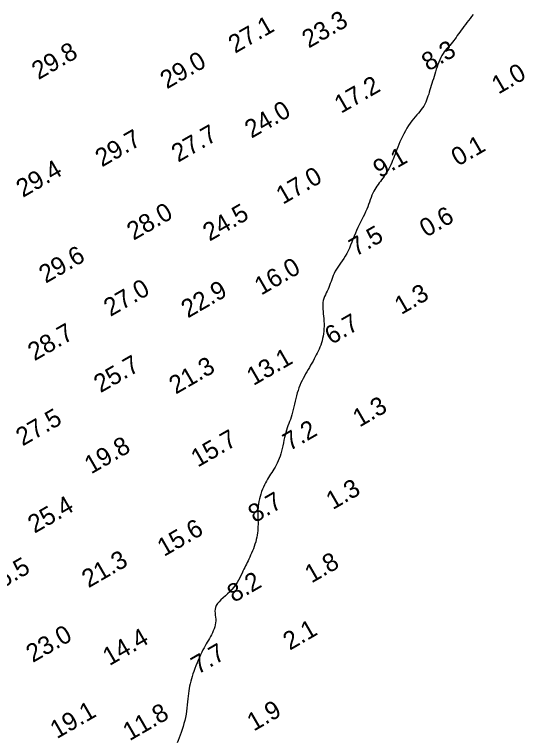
# Model space of a CAD drawing. Extents: x 3024098 to 3056816, y 418252 to 509144.
# Drawn here: x 3028305.6 to 3028446.6, y 425275 to 425476.1 of the extents above; entities that cross this region are included whole.
import ezdxf

# ---------------------------------------------------------------- set-up
doc = ezdxf.new("R2010")
doc.units = 0
doc.layers.add('V-CHAN-CONT-EL10', color=7, linetype='Continuous')
doc.layers.add('V-TOPO-SOUN-0911', color=7, linetype='Continuous')

msp = doc.modelspace()

# ---------------------------------------------------------------- linework, layer by layer
at = {"layer": 'V-CHAN-CONT-EL10'}
msp.add_lwpolyline([(3028432.4, 425476.17), (3028431.96, 425475.6), (3028431.52, 425475.04), (3028431.08, 425474.48), (3028430.65, 425473.92), (3028430.23, 425473.37), (3028429.81, 425472.83), (3028429.42, 425472.3), (3028429.04, 425471.78), (3028428.69, 425471.28), (3028428.34, 425470.78), (3028428, 425470.3), (3028427.67, 425469.82), (3028427.33, 425469.36), (3028426.99, 425468.91), (3028426.64, 425468.47), (3028426.27, 425468.03), (3028425.9, 425467.6), (3028425.52, 425467.17), (3028425.14, 425466.74), (3028424.76, 425466.28), (3028424.4, 425465.81), (3028424.05, 425465.31), (3028423.72, 425464.78), (3028423.41, 425464.21), (3028423.13, 425463.6), (3028422.87, 425462.98), (3028422.62, 425462.33), (3028422.39, 425461.67), (3028422.17, 425461), (3028421.96, 425460.32), (3028421.76, 425459.66), (3028421.56, 425459), (3028421.37, 425458.35), (3028421.18, 425457.72), (3028420.99, 425457.09), (3028420.81, 425456.47), (3028420.62, 425455.86), (3028420.44, 425455.27), (3028420.26, 425454.68), (3028420.08, 425454.1), (3028419.89, 425453.52), (3028419.69, 425452.96), (3028419.48, 425452.41), (3028419.25, 425451.87), (3028418.99, 425451.34), (3028418.71, 425450.82), (3028418.39, 425450.31), (3028418.03, 425449.82), (3028417.64, 425449.34), (3028417.23, 425448.85), (3028416.79, 425448.34), (3028416.34, 425447.83), (3028415.88, 425447.28), (3028415.41, 425446.7), (3028414.96, 425446.07), (3028414.51, 425445.4), (3028414.07, 425444.68), (3028413.65, 425443.94), (3028413.24, 425443.17), (3028412.85, 425442.4), (3028412.49, 425441.63), (3028412.15, 425440.88), (3028411.84, 425440.14), (3028411.55, 425439.44), (3028411.29, 425438.77), (3028411.04, 425438.13), (3028410.81, 425437.5), (3028410.58, 425436.9), (3028410.35, 425436.31), (3028410.11, 425435.73), (3028409.86, 425435.16), (3028409.6, 425434.58), (3028409.32, 425434.02), (3028409.02, 425433.46), (3028408.71, 425432.91), (3028408.4, 425432.37), (3028408.07, 425431.85), (3028407.74, 425431.35), (3028407.41, 425430.86), (3028407.07, 425430.41), (3028406.73, 425429.97), (3028406.4, 425429.54), (3028406.08, 425429.1), (3028405.76, 425428.67), (3028405.46, 425428.22), (3028405.17, 425427.74), (3028404.9, 425427.24), (3028404.64, 425426.71), (3028404.4, 425426.13), (3028404.18, 425425.53), (3028403.95, 425424.91), (3028403.72, 425424.26), (3028403.48, 425423.6), (3028403.22, 425422.92), (3028402.94, 425422.24), (3028402.64, 425421.55), (3028402.31, 425420.85), (3028401.97, 425420.15), (3028401.61, 425419.43), (3028401.25, 425418.7), (3028400.88, 425417.96), (3028400.52, 425417.19), (3028400.17, 425416.41), (3028399.83, 425415.6), (3028399.49, 425414.78), (3028399.16, 425413.95), (3028398.83, 425413.12), (3028398.5, 425412.3), (3028398.15, 425411.51), (3028397.79, 425410.73), (3028397.42, 425409.99), (3028397.01, 425409.29), (3028396.59, 425408.63), (3028396.17, 425407.99), (3028395.74, 425407.39), (3028395.33, 425406.8), (3028394.93, 425406.22), (3028394.56, 425405.65), (3028394.23, 425405.09), (3028393.95, 425404.52), (3028393.69, 425403.96), (3028393.47, 425403.39), (3028393.27, 425402.82), (3028393.08, 425402.27), (3028392.89, 425401.71), (3028392.69, 425401.17), (3028392.48, 425400.64), (3028392.25, 425400.12), (3028392.01, 425399.61), (3028391.76, 425399.11), (3028391.52, 425398.6), (3028391.3, 425398.09), (3028391.11, 425397.56), (3028390.95, 425397.03), (3028390.85, 425396.47), (3028390.79, 425395.88), (3028390.79, 425395.28), (3028390.82, 425394.65), (3028390.88, 425394), (3028390.95, 425393.34), (3028391.02, 425392.67), (3028391.09, 425391.99), (3028391.14, 425391.29), (3028391.16, 425390.6), (3028391.16, 425389.9), (3028391.12, 425389.2), (3028391.07, 425388.51), (3028390.99, 425387.83), (3028390.88, 425387.16), (3028390.75, 425386.51), (3028390.6, 425385.88), (3028390.43, 425385.28), (3028390.24, 425384.7), (3028390.03, 425384.13), (3028389.81, 425383.58), (3028389.56, 425383.03), (3028389.3, 425382.49), (3028389.02, 425381.95), (3028388.73, 425381.4), (3028388.43, 425380.84), (3028388.11, 425380.27), (3028387.78, 425379.7), (3028387.44, 425379.11), (3028387.1, 425378.52), (3028386.76, 425377.92), (3028386.41, 425377.32), (3028386.07, 425376.71), (3028385.74, 425376.1), (3028385.41, 425375.48), (3028385.09, 425374.85), (3028384.78, 425374.2), (3028384.49, 425373.54), (3028384.22, 425372.86), (3028383.96, 425372.16), (3028383.73, 425371.44), (3028383.51, 425370.68), (3028383.32, 425369.92), (3028383.14, 425369.14), (3028382.97, 425368.36), (3028382.8, 425367.59), (3028382.63, 425366.83), (3028382.45, 425366.1), (3028382.27, 425365.41), (3028382.06, 425364.75), (3028381.85, 425364.13), (3028381.63, 425363.53), (3028381.4, 425362.94), (3028381.18, 425362.35), (3028380.96, 425361.75), (3028380.75, 425361.13), (3028380.56, 425360.49), (3028380.39, 425359.8), (3028380.23, 425359.08), (3028380.08, 425358.34), (3028379.93, 425357.59), (3028379.77, 425356.83), (3028379.61, 425356.08), (3028379.43, 425355.34), (3028379.23, 425354.62), (3028379.01, 425353.93), (3028378.76, 425353.27), (3028378.49, 425352.64), (3028378.21, 425352.04), (3028377.91, 425351.46), (3028377.61, 425350.92), (3028377.3, 425350.39), (3028376.99, 425349.89), (3028376.69, 425349.4), (3028376.38, 425348.93), (3028376.08, 425348.47), (3028375.79, 425348.01), (3028375.5, 425347.54), (3028375.21, 425347.05), (3028374.93, 425346.53), (3028374.66, 425345.98), (3028374.39, 425345.4), (3028374.14, 425344.78), (3028373.89, 425344.14), (3028373.67, 425343.47), (3028373.46, 425342.79), (3028373.29, 425342.1), (3028373.14, 425341.42), (3028373.02, 425340.73), (3028372.94, 425340.06), (3028372.89, 425339.4), (3028372.86, 425338.75), (3028372.85, 425338.11), (3028372.86, 425337.48), (3028372.87, 425336.86), (3028372.89, 425336.25), (3028372.9, 425335.65), (3028372.9, 425335.05), (3028372.89, 425334.46), (3028372.87, 425333.88), (3028372.83, 425333.29), (3028372.76, 425332.69), (3028372.68, 425332.1), (3028372.57, 425331.49), (3028372.43, 425330.87), (3028372.26, 425330.24), (3028372.06, 425329.6), (3028371.84, 425328.96), (3028371.61, 425328.33), (3028371.37, 425327.71), (3028371.12, 425327.1), (3028370.87, 425326.53), (3028370.62, 425325.98), (3028370.39, 425325.47), (3028370.16, 425324.99), (3028369.93, 425324.53), (3028369.7, 425324.07), (3028369.48, 425323.61), (3028369.24, 425323.14), (3028369, 425322.64), (3028368.75, 425322.11), (3028368.48, 425321.54), (3028368.19, 425320.94), (3028367.87, 425320.3), (3028367.52, 425319.65), (3028367.14, 425318.99), (3028366.71, 425318.34), (3028366.23, 425317.69), (3028365.7, 425317.05), (3028365.12, 425316.45), (3028364.5, 425315.86), (3028363.87, 425315.3), (3028363.25, 425314.75), (3028362.67, 425314.22), (3028362.14, 425313.69), (3028361.7, 425313.16), (3028361.36, 425312.64), (3028361.14, 425312.11), (3028361.03, 425311.59), (3028361, 425311.05), (3028361.03, 425310.52), (3028361.09, 425309.98), (3028361.16, 425309.44), (3028361.21, 425308.89), (3028361.23, 425308.35), (3028361.19, 425307.79), (3028361.09, 425307.24), (3028360.94, 425306.69), (3028360.76, 425306.14), (3028360.54, 425305.6), (3028360.29, 425305.06), (3028360.02, 425304.53), (3028359.75, 425304.02), (3028359.47, 425303.51), (3028359.18, 425303.01), (3028358.89, 425302.51), (3028358.6, 425302), (3028358.3, 425301.47), (3028357.99, 425300.91), (3028357.68, 425300.32), (3028357.36, 425299.68), (3028357.03, 425298.99), (3028356.7, 425298.27), (3028356.38, 425297.51), (3028356.06, 425296.73), (3028355.74, 425295.95), (3028355.45, 425295.17), (3028355.17, 425294.41), (3028354.91, 425293.68), (3028354.69, 425292.98), (3028354.48, 425292.3), (3028354.3, 425291.65), (3028354.14, 425291), (3028354, 425290.35), (3028353.88, 425289.69), (3028353.77, 425289.01), (3028353.68, 425288.3), (3028353.59, 425287.55), (3028353.51, 425286.77), (3028353.44, 425285.96), (3028353.35, 425285.12), (3028353.25, 425284.27), (3028353.14, 425283.41), (3028353.01, 425282.54), (3028352.85, 425281.67), (3028352.65, 425280.81), (3028352.44, 425279.95), (3028352.19, 425279.12), (3028351.93, 425278.3), (3028351.66, 425277.51), (3028351.38, 425276.74), (3028351.09, 425276.01), (3028350.81, 425275.31), (3028350.52, 425274.66)], dxfattribs=at)

# ---------------------------------------------------------------- texts
at = {"layer": 'V-TOPO-SOUN-0911'}
for s, p in [('27.1 ', (3028366.55, 425465.26)), ('23.3 ', (3028386.91, 425466.69)), ('29.8 ', (3028312.2, 425457.97)), ('8.3', (3028419.98, 425460.34)), ('29.0 ', (3028347.72, 425455.41)), ('1.0', (3028439.35, 425453.97)), ('17.2 ', (3028395.86, 425448.65)), ('24.0 ', (3028371.08, 425441.76)), ('27.7 ', (3028350.82, 425435.13)), ('29.7 ', (3028329.76, 425433.82)), ('0.1', (3028428.16, 425434.04)), ('9.1', (3028406.57, 425430.79)), ('29.4 ', (3028307.9, 425425.39)), ('17.0 ', (3028379.77, 425423.48)), ('28.0 ', (3028338.5, 425413.54)), ('24.5 ', (3028359.5, 425413.28)), ('0.6', (3028419.42, 425414.38)), ('7.5', (3028399.92, 425409.09)), ('29.6 ', (3028314.2, 425401.64)), ('16.0 ', (3028373.77, 425398.35)), ('27.0 ', (3028332.1, 425392.45)), ('22.9 ', (3028353.51, 425392.02)), ('1.3', (3028412.5, 425392.98)), ('6.7', (3028393.21, 425384.68)), ('28.7 ', (3028311.12, 425380.18)), ('13.1 ', (3028371.63, 425373.34)), ('25.7 ', (3028329.36, 425371.35)), ('21.3 ', (3028350.16, 425370.96)), ('1.3', (3028400.95, 425361.84)), ('27.5 ', (3028307.83, 425356.62)), ('7.2', (3028381.62, 425355.28)), ('15.7 ', (3028356.23, 425350.75)), ('19.8 ', (3028326.77, 425348.88)), ('1.3', (3028393.57, 425339.01)), ('25.4 ', (3028311.12, 425332.47)), ('8.7', (3028372.01, 425335.37)), ('15.6 ', (3028346.91, 425326.05)), ('21.3 ', (3028326.05, 425317.38)), ('1.8', (3028387.69, 425318.7)), ('26.5 ', (3028299.04, 425315.45)), ('8.2', (3028366.24, 425313.32)), ('2.1', (3028381.67, 425300.11)), ('23.0 ', (3028310.64, 425296.71)), ('14.4 ', (3028331.82, 425295.83)), ('7.7', (3028356.26, 425293.47)), ('1.9', (3028371.72, 425277.72)), ('19.1 ', (3028317.3, 425275.63)), ('11.8 ', (3028337.4, 425275.06))]:
    msp.add_text(s, height=5, rotation=30, dxfattribs=at).set_placement(p)

doc.saveas('drawing.dxf')
